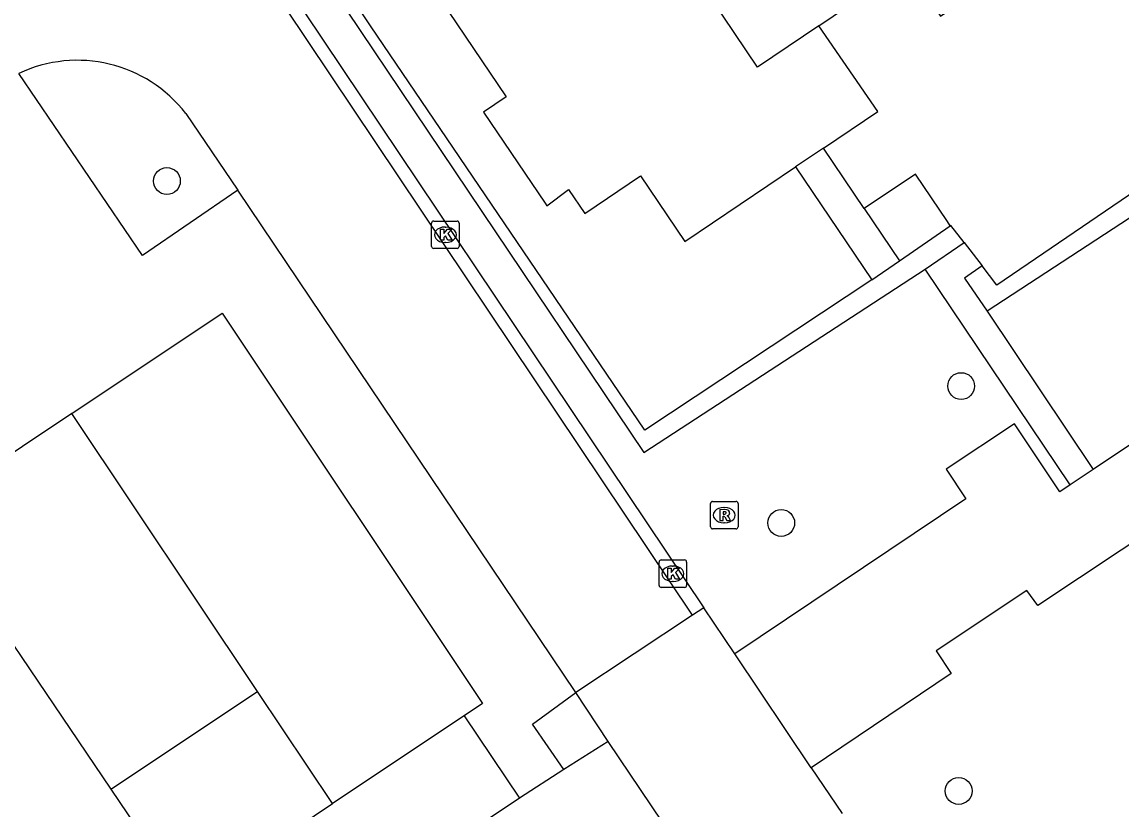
# Model space of a CAD drawing. Extents: x 158797 to 159887, y 384318 to 385255.
# Drawn here: x 158909.67 to 158949.74, y 384576.35 to 384605.03 of the extents above; entities that cross this region are included whole.
import ezdxf

# ---------------------------------------------------------------- set-up
doc = ezdxf.new("R2010")
doc.units = 0
for name, color, linetype in [('IMGEO_Boom', 7, 'Continuous'), ('IMGEO_Haag', 7, 'Continuous'), ('IMGEO_Kolk', 7, 'Continuous'), ('IMGEO_Pand', 7, 'Continuous'), ('IMGEO_Pand_overbouw', 7, 'Continuous'), ('IMGEO_Rijbaan_lokaal_open', 7, 'Continuous'), ('IMGEO_Rioolput', 7, 'Continuous'), ('IMGEO_Voetpad_gesloten', 7, 'Continuous'), ('IMGEO_Voetpad_open', 7, 'Continuous')]:
    doc.layers.add(name, color=color, linetype=linetype)

msp = doc.modelspace()

# ---------------------------------------------------------------- linework, layer by layer
at = {"layer": 'IMGEO_Boom'}
for centre in [(158914.952, 384599.234), (158943.885, 384591.761), (158937.329, 384586.775), (158943.794, 384577.007)]:
    msp.add_circle(centre, 0.489, dxfattribs=at)
at = {"layer": 'IMGEO_Haag'}
for points in [[(158921.296, 384611.545), (158921.998, 384610.44), (158919.528, 384608.4), (158932.331, 384589.343), (158942.574, 384596.023)], [(158940.629, 384595.636), (158932.359, 384590.155), (158922.371, 384604.89), (158920.114, 384608.279), (158922.717, 384610.192), (158921.737, 384611.84)], [(158954.401, 384600.762), (158953.943, 384601.409), (158945.185, 384595.438), (158944.644, 384596.144)], [(158953.064, 384599.873), (158944.835, 384594.486)], [(158943.991, 384596.995), (158943.513, 384597.619), (158943.488, 384597.602)]]:
    msp.add_lwpolyline(points, dxfattribs=at)
at = {"layer": 'IMGEO_Kolk'}
for p, q in [((158924.596, 384596.851), (158924.596, 384597.703)), ((158924.671, 384597.777), (158925.523, 384597.777)), ((158925.084, 384597.557), (158925.109, 384597.557)), ((158925.597, 384597.703), (158925.597, 384596.851)), ((158925.523, 384596.777), (158924.671, 384596.777)), ((158925.107, 384596.997), (158925.082, 384596.997)), ((158932.883, 384584.498), (158932.883, 384585.35)), ((158932.958, 384585.424), (158933.81, 384585.424)), ((158933.371, 384585.204), (158933.396, 384585.204)), ((158933.884, 384585.35), (158933.884, 384584.498)), ((158933.81, 384584.424), (158932.958, 384584.424)), ((158933.394, 384584.644), (158933.369, 384584.644))]:
    msp.add_line(p, q, dxfattribs=at)
for points in [[(158924.596, 384596.851), (158924.596, 384597.703)], [(158924.671, 384597.777), (158925.523, 384597.777)], [(158925.597, 384597.703), (158925.597, 384596.851)], [(158924.917, 384597.477), (158925.04, 384597.477), (158925.04, 384597.326), (158925.17, 384597.477), (158925.334, 384597.477), (158925.188, 384597.326), (158925.341, 384597.077), (158925.189, 384597.077), (158925.104, 384597.241), (158925.04, 384597.174), (158925.04, 384597.077), (158924.917, 384597.077), (158924.917, 384597.477)], [(158925.523, 384596.777), (158924.671, 384596.777)], [(158932.883, 384584.498), (158932.883, 384585.35)], [(158932.958, 384585.424), (158933.81, 384585.424)], [(158933.204, 384585.124), (158933.327, 384585.124), (158933.327, 384584.973), (158933.457, 384585.124), (158933.621, 384585.124), (158933.475, 384584.973), (158933.628, 384584.724), (158933.476, 384584.724), (158933.391, 384584.888), (158933.327, 384584.821), (158933.327, 384584.724), (158933.204, 384584.724), (158933.204, 384585.124)], [(158933.884, 384585.35), (158933.884, 384584.498)], [(158933.81, 384584.424), (158932.958, 384584.424)]]:
    msp.add_lwpolyline(points, dxfattribs=at)
for centre, start, end in [((158924.673, 384597.701), 91.552, 178.448), ((158924.673, 384597.701), 91.552, 178.448), ((158925.521, 384597.701), 1.552, 88.448), ((158925.521, 384597.701), 1.552, 88.448), ((158924.673, 384596.853), 181.552, 268.448), ((158924.673, 384596.853), 181.552, 268.448), ((158925.521, 384596.853), 271.552, 358.448), ((158925.521, 384596.853), 271.552, 358.448), ((158932.96, 384585.348), 91.552, 178.448), ((158932.96, 384585.348), 91.552, 178.448), ((158933.808, 384585.348), 1.552, 88.448), ((158933.808, 384585.348), 1.552, 88.448), ((158932.96, 384584.5), 181.552, 268.448), ((158932.96, 384584.5), 181.552, 268.448), ((158933.808, 384584.5), 271.552, 358.448), ((158933.808, 384584.5), 271.552, 358.448)]:
    msp.add_arc(centre, 0.0765, start, end, dxfattribs=at)
for centre, major_axis, ratio, start_param, end_param in [((158925.083, 384597.277), (-0.387, 0.002), 0.722429, 4.712389, 7.853982), ((158925.108, 384597.277), (-0.39, 0.002), 0.717154, 1.570796, 4.712389), ((158933.37, 384584.924), (-0.387, 0.002), 0.722429, 4.712389, 7.853982), ((158933.395, 384584.924), (-0.39, 0.002), 0.717154, 1.570796, 4.712389)]:
    msp.add_ellipse(centre, major_axis=major_axis, ratio=ratio, start_param=start_param, end_param=end_param, dxfattribs=at)
at = {"layer": 'IMGEO_Pand'}
for points in [[(158928.965, 384614.542), (158925.415, 384612.143), (158927.707, 384608.723), (158924.459, 384606.532), (158924.622, 384606.291), (158927.309, 384602.305), (158926.485, 384601.749), (158928.728, 384598.423), (158928.79, 384598.331), (158929.585, 384598.931), (158930.178, 384598.051), (158932.21, 384599.421), (158933.82, 384597.033), (158937.854, 384599.753)], [(158938.699, 384604.894), (158936.469, 384603.383), (158928.965, 384614.542)], [(158938.699, 384604.894), (158941.903, 384607.064), (158943.137, 384605.243), (158947.756, 384608.373), (158945.061, 384612.356), (158941.855, 384610.183), (158939.81, 384613.244)], [(158938.867, 384600.436), (158940.851, 384601.774), (158938.699, 384604.894)], [(158938.867, 384600.436), (158937.854, 384599.753)], [(158940.353, 384598.233), (158938.867, 384600.436)], [(158937.854, 384599.753), (158940.629, 384595.636)], [(158943.488, 384597.602), (158943.386, 384597.754), (158942.216, 384599.489), (158940.353, 384598.233)], [(158940.353, 384598.233), (158941.643, 384596.32)], [(158941.643, 384596.32), (158943.488, 384597.602)], [(158940.629, 384595.636), (158941.643, 384596.32)], [(158920.985, 384576.549), (158918.255, 384580.636), (158911.49, 384590.763), (158916.964, 384594.421), (158926.446, 384580.192), (158925.784, 384579.75)], [(158896.066, 384584.721), (158898.628, 384586.438), (158900.6, 384583.487), (158906.092, 384587.156), (158912.909, 384577.075), (158915.672, 384572.989)], [(158925.784, 384579.75), (158920.985, 384576.549)]]:
    msp.add_lwpolyline(points, dxfattribs=at)
at = {"layer": 'IMGEO_Pand_overbouw'}
msp.add_lwpolyline([(158918.255, 384580.636), (158911.49, 384590.763), (158906.092, 384587.156), (158912.909, 384577.075)], close=True, dxfattribs=at)
at = {"layer": 'IMGEO_Rijbaan_lokaal_open'}
for points in [[(158917.181, 384609.537), (158934.515, 384583.683)], [(158934.101, 384583.409), (158916.791, 384609.258)], [(158915.642, 384601.693), (158917.536, 384598.902)], [(158929.847, 384580.595), (158917.536, 384598.902)], [(158934.515, 384583.683), (158934.101, 384583.409)], [(158935.637, 384582.01), (158934.515, 384583.683)], [(158934.101, 384583.409), (158929.847, 384580.595)], [(158938.423, 384577.854), (158935.637, 384582.01)], [(158931.022, 384578.809), (158929.847, 384580.595)], [(158933.779, 384574.714), (158931.022, 384578.809)], [(158938.423, 384577.854), (158939.545, 384576.181)]]:
    msp.add_lwpolyline(points, dxfattribs=at)
msp.add_arc((158911.697, 384598.651), 4.982, 37.6416, 115.4716, dxfattribs=at)
at = {"layer": 'IMGEO_Rioolput'}
for p, q in [((158934.756, 384586.633), (158934.756, 384587.485)), ((158934.831, 384587.559), (158935.683, 384587.559)), ((158935.757, 384587.485), (158935.757, 384586.633)), ((158935.244, 384587.339), (158935.269, 384587.339)), ((158935.267, 384586.779), (158935.242, 384586.779)), ((158935.683, 384586.559), (158934.831, 384586.559))]:
    msp.add_line(p, q, dxfattribs=at)
for points in [[(158934.756, 384586.633), (158934.756, 384587.485)], [(158934.831, 384587.559), (158935.683, 384587.559)], [(158935.757, 384587.485), (158935.757, 384586.633)], [(158935.345, 384587.257), (158935.093, 384587.259), (158935.093, 384586.859)], [(158935.271, 384587.178), (158935.217, 384587.178), (158935.217, 384587.097)], [(158935.217, 384587.097), (158935.269, 384587.097)], [(158935.093, 384586.859), (158935.217, 384586.859), (158935.217, 384587.021), (158935.228, 384587.021)], [(158935.275, 384586.992), (158935.346, 384586.859), (158935.486, 384586.859), (158935.421, 384586.985)], [(158935.683, 384586.559), (158934.831, 384586.559)]]:
    msp.add_lwpolyline(points, dxfattribs=at)
for centre, radius, start, end in [((158934.833, 384587.483), 0.0765, 91.552, 178.448), ((158934.833, 384587.483), 0.0765, 91.552, 178.448), ((158935.681, 384587.483), 0.0765, 1.552, 88.448), ((158935.681, 384587.483), 0.0765, 1.552, 88.448), ((158935.253, 384587.286), 0.19, 274.7715, 282.9687), ((158935.277, 384587.082), 0.0964, 77.0061, 93.1865), ((158935.291, 384587.139), 0.0378, 276.6634, 79.6772), ((158935.344, 384587.147), 0.109, 350.3612, 89.416), ((158935.342, 384587.147), 0.112, 277.5842, 350.9817), ((158935.227, 384586.968), 0.0533, 26.0293, 88.6989), ((158935.326, 384586.932), 0.108, 29.5134, 73.7905), ((158934.833, 384586.635), 0.0765, 181.552, 268.448), ((158934.833, 384586.635), 0.0765, 181.552, 268.448), ((158935.681, 384586.635), 0.0765, 271.552, 358.448), ((158935.681, 384586.635), 0.0765, 271.552, 358.448)]:
    msp.add_arc(centre, radius, start, end, dxfattribs=at)
for centre, major_axis, ratio, start_param, end_param in [((158935.243, 384587.059), (-0.387, 0.002), 0.722429, 4.712389, 7.853982), ((158935.268, 384587.059), (-0.39, 0.002), 0.717154, 1.570796, 4.712389)]:
    msp.add_ellipse(centre, major_axis=major_axis, ratio=ratio, start_param=start_param, end_param=end_param, dxfattribs=at)
at = {"layer": 'IMGEO_Voetpad_gesloten'}
for points in [[(158984.514, 384583.901), (158981.067, 384581.606), (158972.244, 384594.899), (158954.016, 384582.655), (158951.236, 384586.787), (158946.678, 384583.765), (158946.282, 384584.317), (158942.972, 384582.114), (158943.515, 384581.292), (158938.423, 384577.854)], [(158958.622, 384591.779), (158954.136, 384588.758), (158952.459, 384591.238), (158948.689, 384588.717)], [(158947.86, 384588.163), (158947.484, 384587.912), (158945.827, 384590.387), (158943.335, 384588.736), (158944.053, 384587.652), (158935.637, 384582.01)], [(158948.689, 384588.717), (158947.86, 384588.163)], [(158931.022, 384578.809), (158929.417, 384577.789)], [(158929.417, 384577.789), (158927.791, 384576.739)], [(158927.791, 384576.739), (158924.308, 384574.413), (158925.445, 384572.75), (158922.121, 384570.566), (158918.982, 384575.206)]]:
    msp.add_lwpolyline(points, dxfattribs=at)
at = {"layer": 'IMGEO_Voetpad_open'}
for points in [[(158917.536, 384598.902), (158914.068, 384596.519), (158909.555, 384603.148)], [(158942.574, 384596.023), (158943.991, 384596.995)], [(158943.991, 384596.995), (158944.644, 384596.144)], [(158947.86, 384588.163), (158942.574, 384596.023)], [(158944.644, 384596.144), (158944.009, 384595.699), (158944.835, 384594.486)], [(158944.835, 384594.486), (158948.689, 384588.717)], [(158929.417, 384577.789), (158928.267, 384579.441), (158929.847, 384580.595)], [(158925.784, 384579.75), (158927.791, 384576.739)], [(158918.982, 384575.206), (158920.985, 384576.549)]]:
    msp.add_lwpolyline(points, dxfattribs=at)

doc.saveas('drawing.dxf')
